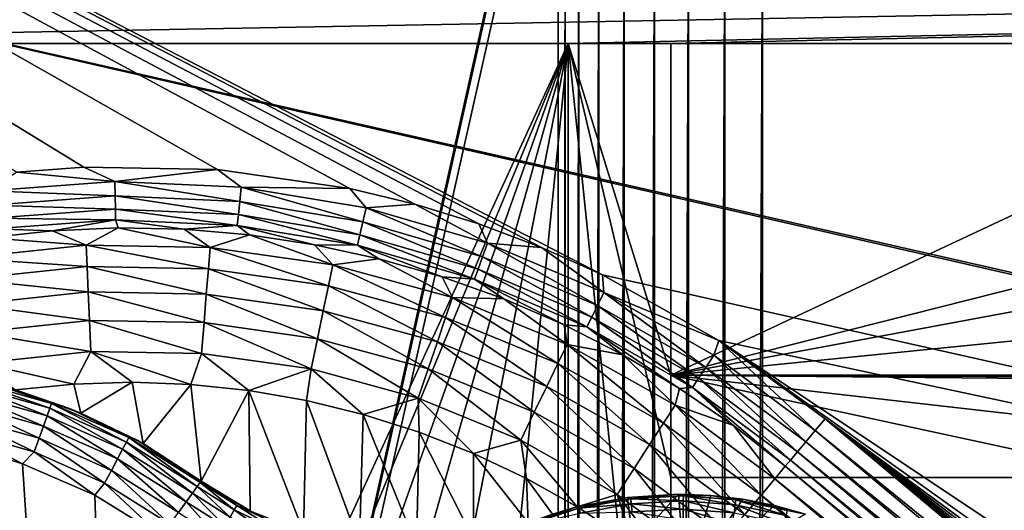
# Model space of a CAD drawing. Header units: metres. Extents: x -206 to 75, y -104 to 104.
# Tile 295 of 656: x -177 to -162, y 55 to 62. Entities that reach past the tile are written whole.
import ezdxf

# ---------------------------------------------------------------- set-up
doc = ezdxf.new("R2010")
doc.units = ezdxf.units.M
doc.layers.add('solid_01_1-CONSUMER_THERM_B_125288', color=7, linetype='CONTINUOUS')

msp = doc.modelspace()

# ---------------------------------------------------------------- linework, layer by layer
at = {"layer": 'solid_01_1-CONSUMER_THERM_B_125288'}
for points in [[(-85.36203, 59.706043, 1.5), (-65.514557, 74.985474, 1.5), (-200.514557, 74.966148, 1.5)], [(-168.648926, 67.29171), (-200.493088, -75.033852), (-200.514557, 74.966148)], [(-86.338036, 59.777889, 1.5), (-85.36203, 59.706043, 1.5), (-200.514557, 74.966148, 1.5)], [(-88.29303, 59.740044, 1.5), (-86.338036, 59.777889, 1.5), (-200.514557, 74.966148, 1.5)], [(-90.227058, 59.461433, 1.5), (-88.29303, 59.740044, 1.5), (-200.514557, 74.966148, 1.5)], [(-91.178185, 59.232857, 1.5), (-90.227058, 59.461433, 1.5), (-200.514557, 74.966148, 1.5)], [(-92.114357, 58.945553, 1.5), (-91.178185, 59.232857, 1.5), (-200.514557, 74.966148, 1.5)], [(-93.031235, 58.600723, 1.5), (-92.114357, 58.945553, 1.5), (-200.514557, 74.966148, 1.5)], [(-93.924225, 58.200146, 1.5), (-93.031235, 58.600723, 1.5), (-200.514557, 74.966148, 1.5)], [(-95.621269, 57.241257, 1.5), (-93.924225, 58.200146, 1.5), (-200.514557, 74.966148, 1.5)], [(-97.174187, 56.091938, 1.5), (-95.621269, 57.241257, 1.5), (-200.514557, 74.966148, 1.5)], [(-106.887138, 47.939438, 1.5), (-97.174187, 56.091938, 1.5), (-200.514557, 74.966148, 1.5)], [(-107.910683, 47.194191, 1.5), (-106.887138, 47.939438, 1.5), (-200.514557, 74.966148, 1.5)], [(-108.467331, 46.871483, 1.5), (-107.910683, 47.194191, 1.5), (-200.514557, 74.966148, 1.5)], [(-109.048912, 46.586853, 1.5), (-108.467331, 46.871483, 1.5), (-200.514557, 74.966148, 1.5)], [(-109.651024, 46.343178, 1.5), (-109.048912, 46.586853, 1.5), (-200.514557, 74.966148, 1.5)], [(-110.268845, 46.142639, 1.5), (-109.651024, 46.343178, 1.5), (-200.514557, 74.966148, 1.5)], [(-110.897278, 45.986664, 1.5), (-110.268845, 46.142639, 1.5), (-200.514557, 74.966148, 1.5)], [(-111.53109, 45.875885, 1.5), (-110.897278, 45.986664, 1.5), (-200.514557, 74.966148, 1.5)], [(-112.794189, 45.78849, 1.5), (-111.53109, 45.875885, 1.5), (-200.514557, 74.966148, 1.5)], [(-168.100571, 58.189758, 1.5), (-112.794189, 45.78849, 1.5), (-200.514557, 74.966148, 1.5)], [(-168.993729, 58.590069, 1.5), (-168.100571, 58.189758, 1.5), (-200.514557, 74.966148, 1.5)], [(-169.910751, 58.934612, 1.5), (-168.993729, 58.590069, 1.5), (-200.514557, 74.966148, 1.5)], [(-170.847015, 59.221611, 1.5), (-169.910751, 58.934612, 1.5), (-200.514557, 74.966148, 1.5)], [(-171.798203, 59.449879, 1.5), (-170.847015, 59.221611, 1.5), (-200.514557, 74.966148, 1.5)], [(-173.732422, 59.727867, 1.5), (-171.798203, 59.449879, 1.5), (-200.514557, 74.966148, 1.5)], [(-175.687546, 59.76506, 1.5), (-173.732422, 59.727867, 1.5), (-200.514557, 74.966148, 1.5)], [(-176.663559, 59.692883, 1.5), (-175.687546, 59.76506, 1.5), (-200.514557, 74.966148, 1.5)], [(-168.648926, 67.29171), (-168.75058, 66.747505), (-200.493088, -75.033852)], [(-168.75058, 66.747505), (-168.750504, 66.193886), (-200.493088, -75.033852)], [(-168.750504, 66.193886), (-168.731537, -66.252495), (-200.493088, -75.033852)], [(-168.750504, 66.193886), (-168.648697, 65.649712), (-168.731537, -66.252495)], [(-168.648697, 65.649712), (-168.629883, -65.70829), (-168.731537, -66.252495)], [(-168.648697, 65.649712), (-168.448624, 65.133507), (-168.629883, -65.70829)], [(-168.448624, 65.133507), (-168.429977, -65.192032), (-168.629883, -65.70829)], [(-168.448624, 65.133507), (-168.15712, 64.662857), (-168.429977, -65.192032)], [(-168.15712, 64.662857), (-168.138596, -64.721298), (-168.429977, -65.192032)], [(-168.15712, 64.662857), (-167.784088, 64.253792), (-168.138596, -64.721298)], [(-167.784088, 64.253792), (-167.765686, -64.312126), (-168.138596, -64.721298)], [(-167.784088, 64.253792), (-167.342255, 63.920231), (-167.765686, -64.312126)], [(-167.342255, 63.920231), (-167.323944, -63.978439), (-167.765686, -64.312126)], [(-167.342255, 63.920231), (-166.846649, 63.673542), (-167.323944, -63.978439)], [(-166.846649, 63.673542), (-166.8284, -63.731609), (-167.323944, -63.978439)], [(-166.846649, 63.673542), (-166.314148, 63.522121), (-166.8284, -63.731609)], [(-76.404617, 63.580017, 75.400002), (-185.604614, 63.572178, 75.400002), (-92.716316, 42.429672, 75.400002)], [(-185.604477, 61.572178, 69.400002), (-185.604614, 63.572178, 69.400002), (-76.404617, 63.580017, 69.400002)], [(-185.604614, 63.572178, 75.400002), (-93.500069, 42.491352, 75.400002), (-92.716316, 42.429672, 75.400002)], [(-185.604614, 63.572178, 75.400002), (-168.500076, 42.491318, 75.400002), (-93.500069, 42.491352, 75.400002)], [(-185.604614, 63.572178, 75.400002), (-169.283829, 42.429634, 75.400002), (-168.500076, 42.491318, 75.400002)], [(-185.604614, 63.572178, 75.400002), (-173.510162, 37.481213, 75.400002), (-173.448486, 38.264965, 75.400002)], [(-185.604614, 63.572178, 75.400002), (-173.510132, -37.518787, 75.400002), (-173.510162, 37.481213, 75.400002)], [(-185.604614, 63.572178, 75.400002), (-173.448486, 38.264965, 75.400002), (-173.264954, 39.029419, 75.400002)], [(-185.604614, 63.572178, 75.400002), (-173.264954, 39.029419, 75.400002), (-172.964096, 39.755753, 75.400002)], [(-185.604614, 63.572178, 75.400002), (-172.964096, 39.755753, 75.400002), (-172.553329, 40.426079, 75.400002)], [(-185.604614, 63.572178, 75.400002), (-172.553329, 40.426079, 75.400002), (-172.04274, 41.023891, 75.400002)], [(-185.604614, 63.572178, 75.400002), (-172.04274, 41.023891, 75.400002), (-171.444931, 41.534473, 75.400002)], [(-185.604614, 63.572178, 75.400002), (-171.444931, 41.534473, 75.400002), (-170.774612, 41.945248, 75.400002)], [(-185.604614, 63.572178, 75.400002), (-170.774612, 41.945248, 75.400002), (-170.048279, 42.246105, 75.400002)], [(-185.604614, 63.572178, 75.400002), (-170.048279, 42.246105, 75.400002), (-169.283829, 42.429634, 75.400002)], [(-185.604614, 63.572178, 75.400002), (-173.448456, -38.30254, 75.400002), (-173.510132, -37.518787, 75.400002)], [(-185.604614, 63.572178, 75.400002), (-185.595474, -63.627823, 75.400002), (-173.448456, -38.30254, 75.400002)], [(-168.604477, 61.573399, 69.400002), (-185.604477, 61.572178, 69.400002), (-76.404617, 63.580017, 69.400002)], [(-167.104477, 61.573505, 69.400002), (-168.604477, 61.573399, 69.400002), (-76.404617, 63.580017, 69.400002)], [(-156.754471, 61.574249, 69.400002), (-167.104477, 61.573505, 69.400002), (-76.404617, 63.580017, 69.400002)], [(-166.314148, 63.522121), (-166.295959, -63.580036), (-166.8284, -63.731609)], [(-166.314148, 63.522121), (-165.762909, 63.471123), (-166.295959, -63.580036)], [(-165.762909, 63.471123), (-165.744736, -63.528877), (-166.295959, -63.580036)], [(-161.762909, 63.471695), (-165.744736, -63.528877), (-165.762909, 63.471123)], [(-161.762909, 63.471695), (-161.744736, -63.528305), (-165.744736, -63.528877)], [(-185.604477, 61.572178, 72.400002), (-175.833084, 45.863281, 72.400002), (-189.995285, 60.023445, 72.400002)], [(-185.604477, 61.572178, 72.400002), (-168.604477, 61.573399, 72.400002), (-175.833084, 45.863281, 72.400002)], [(-168.604477, 61.573399, 69.400002), (-168.604477, 61.573399, 72.400002), (-185.604477, 61.572178, 72.400002)], [(-168.604477, 61.573399, 69.400002), (-185.604477, 61.572178, 72.400002), (-185.604477, 61.572178, 69.400002)], [(-168.604477, 61.573399, 72.400002), (-174.79277, 46.666443, 72.400002), (-175.833084, 45.863281, 72.400002)], [(-168.604477, 61.573399, 72.400002), (-173.664642, 47.33952, 72.400002), (-174.79277, 46.666443, 72.400002)], [(-168.604477, 61.573399, 72.400002), (-172.463898, 47.873474, 72.400002), (-173.664642, 47.33952, 72.400002)], [(-168.604477, 61.573399, 72.400002), (-171.208054, 48.260414, 72.400002), (-172.463898, 47.873474, 72.400002)], [(-168.604477, 61.573399, 72.400002), (-169.915466, 48.494781, 72.400002), (-171.208054, 48.260414, 72.400002)], [(-168.604477, 61.573399, 72.400002), (-168.603546, 48.573399, 72.400002), (-169.915466, 48.494781, 72.400002)], [(-167.104126, 56.723503, 67.426552), (-168.604477, 61.573399, 69.400002), (-167.104477, 61.573505, 69.400002)], [(-168.604477, 61.573399, 69.400002), (-167.103424, 47.073505, 63.5), (-168.603424, 47.073399, 63.5)], [(-168.604477, 61.573399, 69.400002), (-168.603424, 47.073399, 63.5), (-168.604477, 61.573399, 72.400002)], [(-168.603546, 48.573399, 69.900002), (-168.604477, 61.573399, 72.400002), (-168.603424, 47.073399, 63.5)], [(-167.104019, 55.223503, 66.816208), (-167.103424, 47.073505, 63.5), (-168.604477, 61.573399, 69.400002)], [(-168.603546, 48.573399, 69.900002), (-168.603546, 48.573399, 72.400002), (-168.604477, 61.573399, 72.400002)], [(-167.104019, 55.223503, 66.816208), (-168.604477, 61.573399, 69.400002), (-167.104126, 56.723503, 67.426552)], [(-167.104126, 56.723503, 72.400002), (-167.104477, 61.573505, 72.400002), (-156.754471, 61.574249, 72.400002)], [(-156.754471, 61.574249, 69.400002), (-156.754471, 61.574249, 72.400002), (-167.104477, 61.573505, 72.400002)], [(-156.754471, 61.574249, 69.400002), (-167.104477, 61.573505, 72.400002), (-167.104477, 61.573505, 69.400002)], [(-167.104126, 56.723503, 67.426552), (-167.104477, 61.573505, 72.400002), (-167.104126, 56.723503, 72.400002)], [(-167.104126, 56.723503, 67.426552), (-167.104477, 61.573505, 69.400002), (-167.104477, 61.573505, 72.400002)], [(-167.104126, 56.723503, 72.400002), (-156.754471, 61.574249, 72.400002), (-159.258911, 58.707157, 72.400002)], [(-189.995285, 60.023445, 69.400002), (-189.995285, 60.023445, 72.400002), (-175.833084, 45.863281, 72.400002)], [(-189.995285, 60.023445, 69.400002), (-175.833084, 45.863281, 72.400002), (-189.775711, 59.803905, 69.400002)], [(-175.356369, 44.32605, 63.5205), (-190.312485, 59.280018, 69.400002), (-189.775711, 59.803905, 69.400002)], [(-180.74884, 50.778328, 65.853195), (-189.775711, 59.803905, 69.400002), (-175.833084, 45.863281, 72.400002)], [(-175.356369, 44.32605, 63.5205), (-189.775711, 59.803905, 69.400002), (-180.74884, 50.778328, 65.853195)], [(-175.22998, 59.555023, 1.525184), (-175.687546, 59.76506, 1.5), (-176.663559, 59.692883, 1.5)], [(-175.22998, 59.555023, 1.525184), (-173.732422, 59.727867, 1.5), (-175.687546, 59.76506, 1.5)], [(-175.22998, 59.555023, 1.525184), (-176.663559, 59.692883, 1.5), (-177.073776, 59.419357, 1.525184)], [(-173.383072, 59.47142, 1.525184), (-173.732422, 59.727867, 1.5), (-175.22998, 59.555023, 1.525184)], [(-173.383072, 59.47142, 1.525184), (-171.798203, 59.449879, 1.5), (-173.732422, 59.727867, 1.5)], [(-175.22998, 59.555023, 1.525184), (-177.073776, 59.419357, 1.525184), (-175.226974, 59.342453, 1.599859)], [(-175.22998, 59.555023, 1.525184), (-175.226974, 59.342453, 1.599859), (-173.405273, 59.259991, 1.599859)], [(-173.383072, 59.47142, 1.525184), (-175.22998, 59.555023, 1.525184), (-173.405273, 59.259991, 1.599859)], [(-173.383072, 59.47142, 1.525184), (-173.405273, 59.259991, 1.599859), (-171.60614, 58.962414, 1.599859)], [(-171.559067, 59.169724, 1.525184), (-171.798203, 59.449879, 1.5), (-173.383072, 59.47142, 1.525184)], [(-171.559067, 59.169724, 1.525184), (-173.383072, 59.47142, 1.525184), (-171.60614, 58.962414, 1.599859)], [(-177.073776, 59.419357, 1.525184), (-177.045639, 59.208637, 1.599859), (-175.226974, 59.342453, 1.599859)], [(-175.226974, 59.342453, 1.599859), (-177.045639, 59.208637, 1.599859), (-175.224289, 59.152, 1.720235)], [(-175.226974, 59.342453, 1.599859), (-175.224289, 59.152, 1.720235), (-173.425156, 59.070557, 1.720235)], [(-173.405273, 59.259991, 1.599859), (-175.226974, 59.342453, 1.599859), (-173.425156, 59.070557, 1.720235)], [(-171.559067, 59.169724, 1.525184), (-170.847015, 59.221611, 1.5), (-171.798203, 59.449879, 1.5)], [(-175.356369, 44.32605, 63.5205), (-181.860092, 49.768253, 65.8731), (-190.312485, 59.280018, 69.400002)], [(-177.045639, 59.208637, 1.599859), (-177.020416, 59.01984, 1.720235), (-175.224289, 59.152, 1.720235)], [(-173.405273, 59.259991, 1.599859), (-173.425156, 59.070557, 1.720235), (-171.648315, 58.776665, 1.720235)], [(-171.60614, 58.962414, 1.599859), (-173.405273, 59.259991, 1.599859), (-171.648315, 58.776665, 1.720235)], [(-171.559067, 59.169724, 1.525184), (-171.60614, 58.962414, 1.599859), (-169.854904, 58.453903, 1.599859)], [(-169.783615, 58.654182, 1.525184), (-170.847015, 59.221611, 1.5), (-171.559067, 59.169724, 1.525184)], [(-169.783615, 58.654182, 1.525184), (-171.559067, 59.169724, 1.525184), (-169.854904, 58.453903, 1.599859)], [(-169.783615, 58.654182, 1.525184), (-169.910751, 58.934612, 1.5), (-170.847015, 59.221611, 1.5)], [(-175.224289, 59.152, 1.720235), (-177.020416, 59.01984, 1.720235), (-175.222046, 58.993328, 1.8802)], [(-177.020416, 59.01984, 1.720235), (-176.999405, 58.862549, 1.8802), (-175.222046, 58.993328, 1.8802)], [(-175.224289, 59.152, 1.720235), (-175.222046, 58.993328, 1.8802), (-173.441711, 58.912739, 1.8802)], [(-173.425156, 59.070557, 1.720235), (-175.224289, 59.152, 1.720235), (-173.441711, 58.912739, 1.8802)], [(-173.425156, 59.070557, 1.720235), (-173.441711, 58.912739, 1.8802), (-171.683441, 58.621918, 1.8802)], [(-171.648315, 58.776665, 1.720235), (-173.425156, 59.070557, 1.720235), (-171.683441, 58.621918, 1.8802)], [(-176.142303, 58.833015, 2.071429), (-175.222046, 58.993328, 1.8802), (-176.999405, 58.862549, 1.8802)], [(-176.142303, 58.833015, 2.071429), (-175.181915, 58.875084, 2.071429), (-175.222046, 58.993328, 1.8802)], [(-174.220825, 58.855164, 2.071429), (-173.441711, 58.912739, 1.8802), (-175.222046, 58.993328, 1.8802)], [(-175.181915, 58.875084, 2.071429), (-174.220825, 58.855164, 2.071429), (-175.222046, 58.993328, 1.8802)], [(-174.220825, 58.855164, 2.071429), (-173.263, 58.773331, 2.071429), (-173.441711, 58.912739, 1.8802)], [(-172.312454, 58.629936, 2.071429), (-171.683441, 58.621918, 1.8802), (-173.441711, 58.912739, 1.8802)], [(-173.263, 58.773331, 2.071429), (-172.312454, 58.629936, 2.071429), (-173.441711, 58.912739, 1.8802)], [(-171.60614, 58.962414, 1.599859), (-171.648315, 58.776665, 1.720235), (-169.918762, 58.274456, 1.720235)], [(-169.854904, 58.453903, 1.599859), (-171.60614, 58.962414, 1.599859), (-169.918762, 58.274456, 1.720235)], [(-169.783615, 58.654182, 1.525184), (-168.993729, 58.590069, 1.5), (-169.910751, 58.934612, 1.5)], [(-177.097992, 58.72913, 2.071429), (-176.142303, 58.833015, 2.071429), (-176.999405, 58.862549, 1.8802)], [(-175.651947, 58.622005, 2.474663), (-176.142303, 58.833015, 2.071429), (-177.097992, 58.72913, 2.071429)], [(-175.651947, 58.622005, 2.474663), (-175.181915, 58.875084, 2.071429), (-176.142303, 58.833015, 2.071429)], [(-173.84024, 58.589325, 2.474663), (-175.181915, 58.875084, 2.071429), (-175.651947, 58.622005, 2.474663)], [(-173.84024, 58.589325, 2.474663), (-174.220825, 58.855164, 2.071429), (-175.181915, 58.875084, 2.071429)], [(-173.84024, 58.589325, 2.474663), (-173.263, 58.773331, 2.071429), (-174.220825, 58.855164, 2.071429)], [(-172.046402, 58.333488, 2.474663), (-173.263, 58.773331, 2.071429), (-173.84024, 58.589325, 2.474663)], [(-172.046402, 58.333488, 2.474663), (-172.312454, 58.629936, 2.071429), (-173.263, 58.773331, 2.071429)], [(-171.648315, 58.776665, 1.720235), (-171.683441, 58.621918, 1.8802), (-169.971985, 58.124954, 1.8802)], [(-169.918762, 58.274456, 1.720235), (-171.648315, 58.776665, 1.720235), (-169.971985, 58.124954, 1.8802)], [(-175.651947, 58.622005, 2.474663), (-177.097992, 58.72913, 2.071429), (-177.453857, 58.431034, 2.474663)], [(-175.651947, 58.622005, 2.474663), (-177.453857, 58.431034, 2.474663), (-175.638321, 58.310822, 2.826262)], [(-175.651947, 58.622005, 2.474663), (-175.638321, 58.310822, 2.826262), (-173.865097, 58.278831, 2.826262)], [(-173.84024, 58.589325, 2.474663), (-175.651947, 58.622005, 2.474663), (-173.865097, 58.278831, 2.826262)], [(-173.84024, 58.589325, 2.474663), (-173.865097, 58.278831, 2.826262), (-172.109344, 58.028427, 2.826262)], [(-172.046402, 58.333488, 2.474663), (-173.84024, 58.589325, 2.474663), (-172.109344, 58.028427, 2.826262)], [(-172.312454, 58.629936, 2.071429), (-171.373123, 58.425568, 2.071429), (-171.683441, 58.621918, 1.8802)], [(-172.046402, 58.333488, 2.474663), (-171.373123, 58.425568, 2.071429), (-172.312454, 58.629936, 2.071429)], [(-170.448914, 58.161079, 2.071429), (-169.971985, 58.124954, 1.8802), (-171.683441, 58.621918, 1.8802)], [(-171.373123, 58.425568, 2.071429), (-170.448914, 58.161079, 2.071429), (-171.683441, 58.621918, 1.8802)], [(-169.783615, 58.654182, 1.525184), (-169.854904, 58.453903, 1.599859), (-168.176193, 57.741615, 1.599859)], [(-168.081696, 57.932049, 1.525184), (-168.993729, 58.590069, 1.5), (-169.783615, 58.654182, 1.525184)], [(-168.081696, 57.932049, 1.525184), (-169.783615, 58.654182, 1.525184), (-168.176193, 57.741615, 1.599859)], [(-168.081696, 57.932049, 1.525184), (-168.100571, 58.189758, 1.5), (-168.993729, 58.590069, 1.5)], [(-167.104126, 56.723503, 72.400002), (-159.258911, 58.707157, 72.400002), (-159.682281, 58.103436, 72.400002)], [(-169.854904, 58.453903, 1.599859), (-169.918762, 58.274456, 1.720235), (-168.260849, 57.570992, 1.720235)], [(-168.176193, 57.741615, 1.599859), (-169.854904, 58.453903, 1.599859), (-168.260849, 57.570992, 1.720235)], [(-177.453857, 58.431034, 2.474663), (-177.401962, 58.123901, 2.826262), (-175.638321, 58.310822, 2.826262)], [(-175.638321, 58.310822, 2.826262), (-177.401962, 58.123901, 2.826262), (-175.622055, 57.939419, 3.113388)], [(-175.638321, 58.310822, 2.826262), (-175.622055, 57.939419, 3.113388), (-173.894745, 57.90826, 3.113388)], [(-173.865097, 58.278831, 2.826262), (-175.638321, 58.310822, 2.826262), (-173.894745, 57.90826, 3.113388)], [(-172.046402, 58.333488, 2.474663), (-172.109344, 58.028427, 2.826262), (-170.397873, 57.563427, 2.826262)], [(-170.297791, 57.858395, 2.474663), (-171.373123, 58.425568, 2.071429), (-172.046402, 58.333488, 2.474663)], [(-170.297791, 57.858395, 2.474663), (-172.046402, 58.333488, 2.474663), (-170.397873, 57.563427, 2.826262)], [(-170.297791, 57.858395, 2.474663), (-170.448914, 58.161079, 2.071429), (-171.373123, 58.425568, 2.071429)], [(-173.865097, 58.278831, 2.826262), (-173.894745, 57.90826, 3.113388), (-172.184464, 57.664341, 3.113388)], [(-172.109344, 58.028427, 2.826262), (-173.865097, 58.278831, 2.826262), (-172.184464, 57.664341, 3.113388)], [(-170.448914, 58.161079, 2.071429), (-169.543671, 57.837566, 2.071429), (-169.971985, 58.124954, 1.8802)], [(-170.297791, 57.858395, 2.474663), (-169.543671, 57.837566, 2.071429), (-170.448914, 58.161079, 2.071429)], [(-169.918762, 58.274456, 1.720235), (-169.971985, 58.124954, 1.8802), (-168.33139, 57.428844, 1.8802)], [(-168.260849, 57.570992, 1.720235), (-169.918762, 58.274456, 1.720235), (-168.33139, 57.428844, 1.8802)], [(-168.100571, 58.189758, 1.5), (-166.403046, 57.2313, 1.5), (-112.794189, 45.78849, 1.5)], [(-168.081696, 57.932049, 1.525184), (-166.403046, 57.2313, 1.5), (-168.100571, 58.189758, 1.5)], [(-177.401962, 58.123901, 2.826262), (-177.340012, 57.757343, 3.113388), (-175.622055, 57.939419, 3.113388)], [(-172.109344, 58.028427, 2.826262), (-172.184464, 57.664341, 3.113388), (-170.517319, 57.211384, 3.113388)], [(-170.397873, 57.563427, 2.826262), (-172.109344, 58.028427, 2.826262), (-170.517319, 57.211384, 3.113388)], [(-168.661179, 57.456383, 2.071429), (-168.33139, 57.428844, 1.8802), (-169.971985, 58.124954, 1.8802)], [(-169.543671, 57.837566, 2.071429), (-168.661179, 57.456383, 2.071429), (-169.971985, 58.124954, 1.8802)], [(-167.104126, 56.723503, 72.400002), (-159.682281, 58.103436, 72.400002), (-159.994827, 57.435932, 72.400002)], [(-175.622055, 57.939419, 3.113388), (-177.340012, 57.757343, 3.113388), (-175.603714, 57.520916, 3.325905)], [(-175.622055, 57.939419, 3.113388), (-175.603714, 57.520916, 3.325905), (-173.928162, 57.490688, 3.325905)], [(-173.894745, 57.90826, 3.113388), (-175.622055, 57.939419, 3.113388), (-173.928162, 57.490688, 3.325905)], [(-173.894745, 57.90826, 3.113388), (-173.928162, 57.490688, 3.325905), (-172.269119, 57.254078, 3.325905)], [(-172.184464, 57.664341, 3.113388), (-173.894745, 57.90826, 3.113388), (-172.269119, 57.254078, 3.325905)], [(-168.081696, 57.932049, 1.525184), (-168.176193, 57.741615, 1.599859), (-166.593628, 56.835571, 1.599859)], [(-166.477249, 57.013477, 1.525184), (-166.403046, 57.2313, 1.5), (-168.081696, 57.932049, 1.525184)], [(-166.477249, 57.013477, 1.525184), (-168.081696, 57.932049, 1.525184), (-166.593628, 56.835571, 1.599859)], [(-177.340012, 57.757343, 3.113388), (-177.270218, 57.344292, 3.325905), (-175.603714, 57.520916, 3.325905)], [(-170.297791, 57.858395, 2.474663), (-170.397873, 57.563427, 2.826262), (-168.756805, 56.89093, 2.826262)], [(-168.621109, 57.171307, 2.474663), (-169.543671, 57.837566, 2.071429), (-170.297791, 57.858395, 2.474663)], [(-168.621109, 57.171307, 2.474663), (-170.297791, 57.858395, 2.474663), (-168.756805, 56.89093, 2.826262)], [(-168.621109, 57.171307, 2.474663), (-168.661179, 57.456383, 2.071429), (-169.543671, 57.837566, 2.071429)], [(-168.176193, 57.741615, 1.599859), (-168.260849, 57.570992, 1.720235), (-166.697891, 56.676174, 1.720235)], [(-166.593628, 56.835571, 1.599859), (-168.176193, 57.741615, 1.599859), (-166.697891, 56.676174, 1.720235)], [(-172.184464, 57.664341, 3.113388), (-172.269119, 57.254078, 3.325905), (-170.651917, 56.81469, 3.325905)], [(-170.517319, 57.211384, 3.113388), (-172.184464, 57.664341, 3.113388), (-170.651917, 56.81469, 3.325905)], [(-175.603714, 57.520916, 3.325905), (-177.270218, 57.344292, 3.325905), (-175.583969, 57.070084, 3.45631)], [(-175.603714, 57.520916, 3.325905), (-175.583969, 57.070084, 3.45631), (-173.964157, 57.040863, 3.45631)], [(-173.928162, 57.490688, 3.325905), (-175.603714, 57.520916, 3.325905), (-173.964157, 57.040863, 3.45631)], [(-173.928162, 57.490688, 3.325905), (-173.964157, 57.040863, 3.45631), (-172.360306, 56.812122, 3.45631)], [(-172.269119, 57.254078, 3.325905), (-173.928162, 57.490688, 3.325905), (-172.360306, 56.812122, 3.45631)], [(-170.397873, 57.563427, 2.826262), (-170.517319, 57.211384, 3.113388), (-168.918762, 56.556301, 3.113388)], [(-168.756805, 56.89093, 2.826262), (-170.397873, 57.563427, 2.826262), (-168.918762, 56.556301, 3.113388)], [(-168.661179, 57.456383, 2.071429), (-167.805084, 57.019104, 2.071429), (-168.33139, 57.428844, 1.8802)], [(-168.621109, 57.171307, 2.474663), (-167.805084, 57.019104, 2.071429), (-168.661179, 57.456383, 2.071429)], [(-168.260849, 57.570992, 1.720235), (-168.33139, 57.428844, 1.8802), (-166.784775, 56.543381, 1.8802)], [(-166.697891, 56.676174, 1.720235), (-168.260849, 57.570992, 1.720235), (-166.784775, 56.543381, 1.8802)], [(-177.270218, 57.344292, 3.325905), (-177.195023, 56.899338, 3.45631), (-175.583969, 57.070084, 3.45631)], [(-166.978943, 56.527557, 2.071429), (-166.784775, 56.543381, 1.8802), (-168.33139, 57.428844, 1.8802)], [(-167.805084, 57.019104, 2.071429), (-166.978943, 56.527557, 2.071429), (-168.33139, 57.428844, 1.8802)], [(-167.104126, 56.723503, 72.400002), (-159.994827, 57.435932, 72.400002), (-160.187424, 56.724003, 72.400002)], [(-172.269119, 57.254078, 3.325905), (-172.360306, 56.812122, 3.45631), (-170.796906, 56.387352, 3.45631)], [(-170.651917, 56.81469, 3.325905), (-172.269119, 57.254078, 3.325905), (-170.796906, 56.387352, 3.45631)], [(-170.517319, 57.211384, 3.113388), (-170.651917, 56.81469, 3.325905), (-169.101242, 56.179234, 3.325905)], [(-168.918762, 56.556301, 3.113388), (-170.517319, 57.211384, 3.113388), (-169.101242, 56.179234, 3.325905)], [(-168.621109, 57.171307, 2.474663), (-168.756805, 56.89093, 2.826262), (-167.211197, 56.021198, 2.826262)], [(-167.041962, 56.282703, 2.474663), (-167.805084, 57.019104, 2.071429), (-168.621109, 57.171307, 2.474663)], [(-167.041962, 56.282703, 2.474663), (-168.621109, 57.171307, 2.474663), (-167.211197, 56.021198, 2.826262)], [(-164.992844, 55.911392, 1.525184), (-166.403046, 57.2313, 1.5), (-166.477249, 57.013477, 1.525184)], [(-166.403046, 57.2313, 1.5), (-149.226578, 45.783272, 1.5), (-112.794189, 45.78849, 1.5)], [(-166.403046, 57.2313, 1.5), (-150.489685, 45.870308, 1.5), (-149.226578, 45.783272, 1.5)], [(-166.403046, 57.2313, 1.5), (-151.123535, 45.980904, 1.5), (-150.489685, 45.870308, 1.5)], [(-166.403046, 57.2313, 1.5), (-164.849518, 56.082249, 1.5), (-151.123535, 45.980904, 1.5)], [(-164.992844, 55.911392, 1.525184), (-164.849518, 56.082249, 1.5), (-166.403046, 57.2313, 1.5)], [(-175.583969, 57.070084, 3.45631), (-177.195023, 56.899338, 3.45631), (-175.832306, 56.590549, 3.5)], [(-175.583969, 57.070084, 3.45631), (-175.832306, 56.590549, 3.5), (-174.9776, 56.617264, 3.5)], [(-175.583969, 57.070084, 3.45631), (-174.9776, 56.617264, 3.5), (-174.123581, 56.586193, 3.5)], [(-173.964157, 57.040863, 3.45631), (-175.583969, 57.070084, 3.45631), (-174.123581, 56.586193, 3.5)], [(-173.964157, 57.040863, 3.45631), (-174.123581, 56.586193, 3.5), (-173.273773, 56.497543, 3.5)], [(-172.360306, 56.812122, 3.45631), (-173.964157, 57.040863, 3.45631), (-173.273773, 56.497543, 3.5)], [(-167.041962, 56.282703, 2.474663), (-166.978943, 56.527557, 2.071429), (-167.805084, 57.019104, 2.071429)], [(-166.477249, 57.013477, 1.525184), (-166.593628, 56.835571, 1.599859), (-165.129471, 55.74852, 1.599859)], [(-164.992844, 55.911392, 1.525184), (-166.477249, 57.013477, 1.525184), (-165.129471, 55.74852, 1.599859)], [(-177.195023, 56.899338, 3.45631), (-176.68364, 56.506096, 3.5), (-175.832306, 56.590549, 3.5)], [(-168.756805, 56.89093, 2.826262), (-168.918762, 56.556301, 3.113388), (-167.413162, 55.709095, 3.113388)], [(-167.211197, 56.021198, 2.826262), (-168.756805, 56.89093, 2.826262), (-167.413162, 55.709095, 3.113388)], [(-172.360306, 56.812122, 3.45631), (-173.273773, 56.497543, 3.5), (-172.431427, 56.351627, 3.5)], [(-172.360306, 56.812122, 3.45631), (-172.431427, 56.351627, 3.5), (-171.599854, 56.148849, 3.5)], [(-170.796906, 56.387352, 3.45631), (-172.360306, 56.812122, 3.45631), (-171.599854, 56.148849, 3.5)], [(-170.651917, 56.81469, 3.325905), (-170.796906, 56.387352, 3.45631), (-169.297821, 55.773037, 3.45631)], [(-169.101242, 56.179234, 3.325905), (-170.651917, 56.81469, 3.325905), (-169.297821, 55.773037, 3.45631)], [(-167.104126, 56.723503, 67.426552), (-167.104126, 56.723503, 72.400002), (-160.187424, 56.724003, 72.400002)], [(-167.104126, 56.723503, 67.426552), (-160.187424, 56.724003, 72.400002), (-160.187424, 56.724003, 67.426552)], [(-160.19313, 56.691399, 67.413284), (-167.104126, 56.723503, 67.426552), (-160.187424, 56.724003, 67.426552)], [(-160.253937, 55.940811, 67.10788), (-167.104126, 56.723503, 67.426552), (-160.198441, 56.65926, 67.400002)], [(-160.19313, 56.691399, 67.413284), (-160.198441, 56.65926, 67.400002), (-167.104126, 56.723503, 67.426552)], [(-160.187317, 55.224003, 66.816208), (-167.104019, 55.223503, 66.816208), (-167.104126, 56.723503, 67.426552)], [(-160.253937, 55.940811, 67.10788), (-160.187317, 55.224003, 66.816208), (-167.104126, 56.723503, 67.426552)], [(-166.593628, 56.835571, 1.599859), (-166.697891, 56.676174, 1.720235), (-165.251877, 55.602592, 1.720235)], [(-165.129471, 55.74852, 1.599859), (-166.593628, 56.835571, 1.599859), (-165.251877, 55.602592, 1.720235)], [(-176.181595, 56.238625, 12.933985), (-177.343445, 56.644424, 12.722357), (-177.358536, 56.571957, 12.933934)], [(-177.343445, 56.644424, 12.722357), (-176.156448, 56.308254, 12.722411), (-176.94046, 56.576378, 12.5)], [(-176.181595, 56.238625, 12.933985), (-176.156448, 56.308254, 12.722411), (-177.343445, 56.644424, 12.722357)], [(-175.893265, 56.235283, 12.5), (-176.68364, 56.506096, 3.5), (-176.94046, 56.576378, 12.5)], [(-176.156448, 56.308254, 12.722411), (-175.893265, 56.235283, 12.5), (-176.94046, 56.576378, 12.5)], [(-175.728912, 56.168106, 3.5), (-175.832306, 56.590549, 3.5), (-176.68364, 56.506096, 3.5)], [(-175.728912, 56.168106, 3.5), (-174.9776, 56.617264, 3.5), (-175.832306, 56.590549, 3.5)], [(-174.819717, 55.722115, 3.5), (-174.9776, 56.617264, 3.5), (-175.728912, 56.168106, 3.5)], [(-174.819717, 55.722115, 3.5), (-174.123581, 56.586193, 3.5), (-174.9776, 56.617264, 3.5)], [(-173.968063, 55.173996, 3.5), (-174.123581, 56.586193, 3.5), (-174.819717, 55.722115, 3.5)], [(-173.968063, 55.173996, 3.5), (-173.273773, 56.497543, 3.5), (-174.123581, 56.586193, 3.5)], [(-166.697891, 56.676174, 1.720235), (-166.784775, 56.543381, 1.8802), (-165.353867, 55.481018, 1.8802)], [(-165.251877, 55.602592, 1.720235), (-166.697891, 56.676174, 1.720235), (-165.353867, 55.481018, 1.8802)], [(-177.382843, 56.45517, 13.123709), (-177.415146, 56.299938, 13.282146), (-176.276031, 55.977295, 13.282181)], [(-177.358536, 56.571957, 12.933934), (-177.382843, 56.45517, 13.123709), (-176.222137, 56.126427, 13.123753)], [(-176.222137, 56.126427, 13.123753), (-177.382843, 56.45517, 13.123709), (-176.276031, 55.977295, 13.282181)], [(-176.181595, 56.238625, 12.933985), (-177.358536, 56.571957, 12.933934), (-176.222137, 56.126427, 13.123753)], [(-175.728912, 56.168106, 3.5), (-176.68364, 56.506096, 3.5), (-175.893265, 56.235283, 12.5)], [(-173.253006, 54.739529, 3.5), (-173.273773, 56.497543, 3.5), (-173.968063, 55.173996, 3.5)], [(-172.475479, 54.43037, 3.5), (-172.431427, 56.351627, 3.5), (-173.273773, 56.497543, 3.5)], [(-172.475479, 54.43037, 3.5), (-173.273773, 56.497543, 3.5), (-173.253006, 54.739529, 3.5)], [(-168.918762, 56.556301, 3.113388), (-169.101242, 56.179234, 3.325905), (-167.640762, 55.357407, 3.325905)], [(-167.413162, 55.709095, 3.113388), (-168.918762, 56.556301, 3.113388), (-167.640762, 55.357407, 3.325905)], [(-167.041962, 56.282703, 2.474663), (-166.186218, 55.98378, 2.071429), (-166.978943, 56.527557, 2.071429)], [(-166.978943, 56.527557, 2.071429), (-166.186218, 55.98378, 2.071429), (-166.784775, 56.543381, 1.8802)], [(-165.430191, 55.390038, 2.071429), (-165.353867, 55.481018, 1.8802), (-166.784775, 56.543381, 1.8802)], [(-166.186218, 55.98378, 2.071429), (-165.430191, 55.390038, 2.071429), (-166.784775, 56.543381, 1.8802)], [(-177.415146, 56.299938, 13.282146), (-177.453842, 56.114052, 13.401285), (-176.340546, 55.798717, 13.401309)], [(-176.276031, 55.977295, 13.282181), (-177.415146, 56.299938, 13.282146), (-176.340546, 55.798717, 13.401309)], [(-175.063446, 55.74263, 12.934035), (-176.156448, 56.308254, 12.722411), (-176.181595, 56.238625, 12.933985)], [(-176.156448, 56.308254, 12.722411), (-175.028717, 55.808022, 12.722466), (-175.893265, 56.235283, 12.5)], [(-175.063446, 55.74263, 12.934035), (-175.028717, 55.808022, 12.722466), (-176.156448, 56.308254, 12.722411)], [(-171.657272, 54.255196, 3.5), (-172.431427, 56.351627, 3.5), (-172.475479, 54.43037, 3.5)], [(-171.657272, 54.255196, 3.5), (-171.599854, 56.148849, 3.5), (-172.431427, 56.351627, 3.5)], [(-170.796906, 56.387352, 3.45631), (-171.599854, 56.148849, 3.5), (-170.783234, 55.890057, 3.5)], [(-170.796906, 56.387352, 3.45631), (-170.783234, 55.890057, 3.5), (-169.986389, 55.576752, 3.5)], [(-169.297821, 55.773037, 3.45631), (-170.796906, 56.387352, 3.45631), (-169.986389, 55.576752, 3.5)], [(-176.181595, 56.238625, 12.933985), (-176.222137, 56.126427, 13.123753), (-175.119415, 55.63726, 13.123796)], [(-175.063446, 55.74263, 12.934035), (-176.181595, 56.238625, 12.933985), (-175.119415, 55.63726, 13.123796)], [(-175.028717, 55.808022, 12.722466), (-174.897202, 55.765343, 12.5), (-175.893265, 56.235283, 12.5)], [(-175.728912, 56.168106, 3.5), (-175.893265, 56.235283, 12.5), (-174.897202, 55.765343, 12.5)], [(-174.819717, 55.722115, 3.5), (-175.728912, 56.168106, 3.5), (-174.897202, 55.765343, 12.5)], [(-170.821304, 54.218922, 3.5), (-171.599854, 56.148849, 3.5), (-171.657272, 54.255196, 3.5)], [(-170.821304, 54.218922, 3.5), (-170.783234, 55.890057, 3.5), (-171.599854, 56.148849, 3.5)], [(-169.101242, 56.179234, 3.325905), (-169.297821, 55.773037, 3.45631), (-167.885925, 54.978554, 3.45631)], [(-167.640762, 55.357407, 3.325905), (-169.101242, 56.179234, 3.325905), (-167.885925, 54.978554, 3.45631)], [(-167.041962, 56.282703, 2.474663), (-167.211197, 56.021198, 2.826262), (-165.784622, 54.967514, 2.826262)], [(-165.584442, 55.206154, 2.474663), (-166.186218, 55.98378, 2.071429), (-167.041962, 56.282703, 2.474663)], [(-165.584442, 55.206154, 2.474663), (-167.041962, 56.282703, 2.474663), (-165.784622, 54.967514, 2.826262)], [(-177.453842, 56.114052, 13.401285), (-177.496964, 55.906857, 13.47514), (-176.412476, 55.599674, 13.475152)], [(-176.340546, 55.798717, 13.401309), (-177.453842, 56.114052, 13.401285), (-176.412476, 55.599674, 13.475152)], [(-176.222137, 56.126427, 13.123753), (-176.276031, 55.977295, 13.282181), (-175.193802, 55.497211, 13.282216)], [(-175.119415, 55.63726, 13.123796), (-176.222137, 56.126427, 13.123753), (-175.193802, 55.497211, 13.282216)], [(-167.211197, 56.021198, 2.826262), (-167.413162, 55.709095, 3.113388), (-166.023544, 54.682697, 3.113388)], [(-165.784622, 54.967514, 2.826262), (-167.211197, 56.021198, 2.826262), (-166.023544, 54.682697, 3.113388)], [(-164.992844, 55.911392, 1.525184), (-155.134232, 47.932529, 1.5), (-164.849518, 56.082249, 1.5)], [(-164.849518, 56.082249, 1.5), (-151.752014, 46.1367, 1.5), (-151.123535, 45.980904, 1.5)], [(-164.849518, 56.082249, 1.5), (-152.369888, 46.337059, 1.5), (-151.752014, 46.1367, 1.5)], [(-164.849518, 56.082249, 1.5), (-152.972076, 46.580566, 1.5), (-152.369888, 46.337059, 1.5)], [(-164.849518, 56.082249, 1.5), (-153.553741, 46.865028, 1.5), (-152.972076, 46.580566, 1.5)], [(-164.849518, 56.082249, 1.5), (-154.110474, 47.187576, 1.5), (-153.553741, 46.865028, 1.5)], [(-164.849518, 56.082249, 1.5), (-155.134232, 47.932529, 1.5), (-154.110474, 47.187576, 1.5)], [(-177.496964, 55.906857, 13.47514), (-177.134995, 55.593639, 13.5), (-176.581497, 55.424507, 13.5)], [(-176.412476, 55.599674, 13.475152), (-177.496964, 55.906857, 13.47514), (-176.581497, 55.424507, 13.5)], [(-176.276031, 55.977295, 13.282181), (-176.340546, 55.798717, 13.401309), (-175.282867, 55.329514, 13.401334)], [(-175.193802, 55.497211, 13.282216), (-176.276031, 55.977295, 13.282181), (-175.282867, 55.329514, 13.401334)], [(-169.991013, 54.322559, 3.5), (-170.783234, 55.890057, 3.5), (-170.821304, 54.218922, 3.5)], [(-169.991013, 54.322559, 3.5), (-169.986389, 55.576752, 3.5), (-170.783234, 55.890057, 3.5)], [(-165.584442, 55.206154, 2.474663), (-165.430191, 55.390038, 2.071429), (-166.186218, 55.98378, 2.071429)], [(-155.277985, 47.761169, 1.525335), (-164.992844, 55.911392, 1.525184), (-165.129471, 55.74852, 1.599859)], [(-155.277985, 47.761169, 1.525335), (-155.134232, 47.932529, 1.5), (-164.992844, 55.911392, 1.525184)], [(-180.573196, 55.715328, 13.5), (-181.136871, 55.585865, 13.5), (-174.500061, 23.39938, 13.5)], [(-180.001633, 55.802376, 13.5), (-180.573196, 55.715328, 13.5), (-174.500061, 23.39938, 13.5)], [(-178.84816, 55.847713, 13.5), (-180.001633, 55.802376, 13.5), (-174.500061, 23.39938, 13.5)], [(-177.699844, 55.721039, 13.5), (-178.84816, 55.847713, 13.5), (-174.500061, 23.39938, 13.5)], [(-177.134995, 55.593639, 13.5), (-177.699844, 55.721039, 13.5), (-174.500061, 23.39938, 13.5)], [(-176.340546, 55.798717, 13.401309), (-176.412476, 55.599674, 13.475152), (-175.382141, 55.142601, 13.475164)], [(-175.282867, 55.329514, 13.401334), (-176.340546, 55.798717, 13.401309), (-175.382141, 55.142601, 13.475164)], [(-175.063446, 55.74263, 12.934035), (-175.119415, 55.63726, 13.123796), (-174.09671, 54.997456, 13.12384)], [(-175.063446, 55.74263, 12.934035), (-174.026443, 55.093884, 12.934086), (-175.028717, 55.808022, 12.722466)], [(-175.063446, 55.74263, 12.934035), (-174.09671, 54.997456, 13.12384), (-174.026443, 55.093884, 12.934086)], [(-175.028717, 55.808022, 12.722466), (-173.982819, 55.153736, 12.722521), (-174.897202, 55.765343, 12.5)], [(-174.026443, 55.093884, 12.934086), (-173.982819, 55.153736, 12.722521), (-175.028717, 55.808022, 12.722466)], [(-173.982819, 55.153736, 12.722521), (-173.968063, 55.173996, 12.5), (-174.897202, 55.765343, 12.5)], [(-174.819717, 55.722115, 3.5), (-174.897202, 55.765343, 12.5), (-173.968063, 55.173996, 12.5)], [(-173.968063, 55.173996, 3.5), (-174.819717, 55.722115, 3.5), (-173.968063, 55.173996, 12.5)], [(-169.297821, 55.773037, 3.45631), (-169.986389, 55.576752, 3.5), (-169.214066, 55.211018, 3.5)], [(-169.297821, 55.773037, 3.45631), (-169.214066, 55.211018, 3.5), (-168.470688, 54.795467, 3.5)], [(-167.885925, 54.978554, 3.45631), (-169.297821, 55.773037, 3.45631), (-168.470688, 54.795467, 3.5)], [(-167.413162, 55.709095, 3.113388), (-167.640762, 55.357407, 3.325905), (-166.29277, 54.361759, 3.325905)], [(-166.023544, 54.682697, 3.113388), (-167.413162, 55.709095, 3.113388), (-166.29277, 54.361759, 3.325905)], [(-155.414581, 47.598335, 1.600154), (-165.129471, 55.74852, 1.599859), (-165.251877, 55.602592, 1.720235)], [(-155.414581, 47.598335, 1.600154), (-155.277985, 47.761169, 1.525335), (-165.129471, 55.74852, 1.599859)], [(-181.136871, 55.585865, 13.5), (-182.227234, 55.202965, 13.5), (-174.500061, 23.39938, 13.5)], [(-176.581497, 55.424507, 13.5), (-177.134995, 55.593639, 13.5), (-174.500061, 23.39938, 13.5)], [(-176.412476, 55.599674, 13.475152), (-176.581497, 55.424507, 13.5), (-175.524292, 54.967175, 13.5)], [(-175.382141, 55.142601, 13.475164), (-176.412476, 55.599674, 13.475152), (-175.524292, 54.967175, 13.5)], [(-175.119415, 55.63726, 13.123796), (-175.193802, 55.497211, 13.282216), (-174.190109, 54.869289, 13.282251)], [(-175.119415, 55.63726, 13.123796), (-174.190109, 54.869289, 13.282251), (-174.09671, 54.997456, 13.12384)], [(-169.991013, 54.322559, 3.5), (-169.189667, 54.56319, 3.5), (-169.986389, 55.576752, 3.5)], [(-169.189667, 54.56319, 3.5), (-169.214066, 55.211018, 3.5), (-169.986389, 55.576752, 3.5)], [(-155.536942, 47.452469, 1.720659), (-165.251877, 55.602592, 1.720235), (-165.353867, 55.481018, 1.8802)], [(-155.536942, 47.452469, 1.720659), (-155.414581, 47.598335, 1.600154), (-165.251877, 55.602592, 1.720235)], [(-175.524292, 54.967175, 13.5), (-176.581497, 55.424507, 13.5), (-174.500061, 23.39938, 13.5)], [(-175.193802, 55.497211, 13.282216), (-175.282867, 55.329514, 13.401334), (-174.301956, 54.715828, 13.401358)], [(-175.193802, 55.497211, 13.282216), (-174.301956, 54.715828, 13.401358), (-174.190109, 54.869289, 13.282251)], [(-155.638855, 47.330975, 1.880731), (-165.353867, 55.481018, 1.8802), (-165.430191, 55.390038, 2.071429)], [(-155.638855, 47.330975, 1.880731), (-155.536942, 47.452469, 1.720659), (-165.353867, 55.481018, 1.8802)], [(-175.282867, 55.329514, 13.401334), (-175.382141, 55.142601, 13.475164), (-174.426605, 54.544781, 13.475177)], [(-175.282867, 55.329514, 13.401334), (-174.426605, 54.544781, 13.475177), (-174.301956, 54.715828, 13.401358)], [(-167.640762, 55.357407, 3.325905), (-167.885925, 54.978554, 3.45631), (-166.582779, 54.016029, 3.45631)], [(-166.29277, 54.361759, 3.325905), (-167.640762, 55.357407, 3.325905), (-166.582779, 54.016029, 3.45631)], [(-155.714905, 47.240318, 2.071429), (-165.430191, 55.390038, 2.071429), (-165.584442, 55.206154, 2.474663)], [(-155.638855, 47.330975, 1.880731), (-165.430191, 55.390038, 2.071429), (-155.714905, 47.240318, 2.071429)], [(-182.227234, 55.202965, 13.5), (-183.24823, 54.662376, 13.5), (-174.500061, 23.39938, 13.5)], [(-175.382141, 55.142601, 13.475164), (-175.524292, 54.967175, 13.5), (-174.557007, 54.365829, 13.5)], [(-174.426605, 54.544781, 13.475177), (-175.382141, 55.142601, 13.475164), (-174.557007, 54.365829, 13.5)], [(-173.486267, 54.750057, 12.93396), (-173.982819, 55.153736, 12.722521), (-174.026443, 55.093884, 12.934086)], [(-173.450516, 54.814877, 12.722384), (-173.968063, 55.173996, 12.5), (-173.982819, 55.153736, 12.722521)], [(-173.486267, 54.750057, 12.93396), (-173.450516, 54.814877, 12.722384), (-173.982819, 55.153736, 12.722521)], [(-173.619629, 54.941772, 12.5), (-173.968063, 55.173996, 3.5), (-173.968063, 55.173996, 12.5)], [(-173.450516, 54.814877, 12.722384), (-173.619629, 54.941772, 12.5), (-173.968063, 55.173996, 12.5)], [(-173.619629, 54.941772, 12.5), (-173.252975, 54.739513, 12.5), (-173.968063, 55.173996, 3.5)], [(-173.253006, 54.739529, 3.5), (-173.968063, 55.173996, 3.5), (-173.252975, 54.739513, 12.5)], [(-168.833771, 54.690681, 3.5), (-168.470688, 54.795467, 3.5), (-169.214066, 55.211018, 3.5)], [(-168.833771, 54.690681, 3.5), (-169.214066, 55.211018, 3.5), (-169.189667, 54.56319, 3.5)], [(-167.104019, 55.223503, 72.400002), (-160.187317, 55.224003, 67.400002), (-160.187317, 55.224003, 72.400002)], [(-160.187317, 55.224003, 66.816208), (-160.187317, 55.224003, 67.400002), (-167.104019, 55.223503, 72.400002)], [(-167.103546, 48.573505, 72.400002), (-167.104019, 55.223503, 72.400002), (-160.187317, 55.224003, 72.400002)], [(-160.187317, 55.224003, 66.816208), (-167.104019, 55.223503, 72.400002), (-167.104019, 55.223503, 66.816208)], [(-167.103546, 48.573505, 69.900002), (-167.103424, 47.073505, 63.5), (-167.104019, 55.223503, 66.816208)], [(-167.103546, 48.573505, 69.900002), (-167.104019, 55.223503, 72.400002), (-167.103546, 48.573505, 72.400002)], [(-167.103546, 48.573505, 69.900002), (-167.104019, 55.223503, 66.816208), (-167.104019, 55.223503, 72.400002)], [(-167.103546, 48.573505, 72.400002), (-160.187317, 55.224003, 72.400002), (-159.994614, 54.5121, 72.400002)], [(-155.869156, 47.056435, 2.474663), (-165.584442, 55.206154, 2.474663), (-165.784622, 54.967514, 2.826262)], [(-155.869156, 47.056435, 2.474663), (-155.714905, 47.240318, 2.071429), (-165.584442, 55.206154, 2.474663)], [(-173.620483, 54.506763, 13.282164), (-174.09671, 54.997456, 13.12384), (-174.190109, 54.869289, 13.282251)], [(-173.543884, 54.645603, 13.123731), (-174.026443, 55.093884, 12.934086), (-174.09671, 54.997456, 13.12384)], [(-173.543884, 54.645603, 13.123731), (-174.09671, 54.997456, 13.12384), (-173.620483, 54.506763, 13.282164)], [(-173.486267, 54.750057, 12.93396), (-174.026443, 55.093884, 12.934086), (-173.543884, 54.645603, 13.123731)], [(-174.557007, 54.365829, 13.5), (-175.524292, 54.967175, 13.5), (-174.500061, 23.39938, 13.5)], [(-173.712189, 54.340508, 13.401298), (-174.190109, 54.869289, 13.282251), (-174.301956, 54.715828, 13.401358)], [(-173.620483, 54.506763, 13.282164), (-174.190109, 54.869289, 13.282251), (-173.712189, 54.340508, 13.401298)], [(-173.450516, 54.814877, 12.722384), (-173.252975, 54.739513, 12.5), (-173.619629, 54.941772, 12.5)], [(-167.738327, 54.93428, 12.5), (-168.470688, 54.795467, 3.5), (-168.475616, 54.794209, 12.5)], [(-168.447311, 54.77578, 12.721427), (-167.738327, 54.93428, 12.5), (-168.475616, 54.794209, 12.5)], [(-167.885925, 54.978554, 3.45631), (-168.470688, 54.795467, 3.5), (-167.654373, 54.258259, 3.5)], [(-167.735794, 54.934597, 3.5), (-167.654373, 54.258259, 3.5), (-168.470688, 54.795467, 3.5)], [(-167.735794, 54.934597, 3.5), (-168.470688, 54.795467, 3.5), (-167.738327, 54.93428, 12.5)], [(-168.447311, 54.77578, 12.721427), (-167.68985, 54.915184, 12.721427), (-167.738327, 54.93428, 12.5)], [(-167.681198, 54.841873, 12.933075), (-167.68985, 54.915184, 12.721427), (-168.447311, 54.77578, 12.721427)], [(-167.885925, 54.978554, 3.45631), (-167.654373, 54.258259, 3.5), (-166.881851, 53.659512, 3.5)], [(-166.582779, 54.016029, 3.45631), (-167.885925, 54.978554, 3.45631), (-166.881851, 53.659512, 3.5)], [(-167.68985, 54.915184, 12.721427), (-166.989304, 54.981216, 12.5), (-167.738327, 54.93428, 12.5)], [(-167.735794, 54.934597, 3.5), (-167.738327, 54.93428, 12.5), (-166.989304, 54.981216, 12.5)], [(-166.989304, 54.981216, 3.5), (-167.654373, 54.258259, 3.5), (-167.735794, 54.934597, 3.5)], [(-166.989304, 54.981216, 3.5), (-167.735794, 54.934597, 3.5), (-166.989304, 54.981216, 12.5)], [(-167.68985, 54.915184, 12.721427), (-166.920746, 54.956001, 12.721427), (-166.989304, 54.981216, 12.5)], [(-166.9216, 54.882187, 12.933075), (-166.920746, 54.956001, 12.721427), (-167.68985, 54.915184, 12.721427)], [(-167.681198, 54.841873, 12.933075), (-166.9216, 54.882187, 12.933075), (-167.68985, 54.915184, 12.721427)], [(-166.922958, 54.763088, 13.122963), (-166.9216, 54.882187, 12.933075), (-167.681198, 54.841873, 12.933075)], [(-166.989304, 54.981216, 3.5), (-166.881851, 53.659512, 3.5), (-167.654373, 54.258259, 3.5)], [(-166.518646, 54.962727, 3.5), (-166.881851, 53.659512, 3.5), (-166.989304, 54.981216, 3.5)], [(-166.920746, 54.956001, 12.721427), (-166.518555, 54.962719, 12.5), (-166.989304, 54.981216, 12.5)], [(-166.989304, 54.981216, 3.5), (-166.989304, 54.981216, 12.5), (-166.518555, 54.962719, 12.5)], [(-166.518646, 54.962727, 3.5), (-166.989304, 54.981216, 3.5), (-166.518555, 54.962719, 12.5)], [(-166.922958, 54.763088, 13.122963), (-166.179794, 54.70652, 13.122963), (-166.9216, 54.882187, 12.933075)], [(-166.9216, 54.882187, 12.933075), (-166.163116, 54.824455, 12.933075), (-166.920746, 54.956001, 12.721427)], [(-166.179794, 54.70652, 13.122963), (-166.163116, 54.824455, 12.933075), (-166.9216, 54.882187, 12.933075)], [(-166.920746, 54.956001, 12.721427), (-166.152786, 54.897549, 12.721427), (-166.518555, 54.962719, 12.5)], [(-166.163116, 54.824455, 12.933075), (-166.152786, 54.897549, 12.721427), (-166.920746, 54.956001, 12.721427)], [(-166.050522, 54.907318, 3.5), (-166.881851, 53.659512, 3.5), (-166.518646, 54.962727, 3.5)], [(-165.588821, 54.815479, 3.5), (-166.881851, 53.659512, 3.5), (-166.050522, 54.907318, 3.5)], [(-166.518646, 54.962727, 3.5), (-166.518555, 54.962719, 12.5), (-166.050705, 54.907349, 12.5)], [(-166.050522, 54.907318, 3.5), (-166.518646, 54.962727, 3.5), (-166.050705, 54.907349, 12.5)], [(-166.152786, 54.897549, 12.721427), (-166.050705, 54.907349, 12.5), (-166.518555, 54.962719, 12.5)], [(-166.163116, 54.824455, 12.933075), (-165.418365, 54.66964, 12.933075), (-166.152786, 54.897549, 12.721427)], [(-166.152786, 54.897549, 12.721427), (-165.398712, 54.740795, 12.721427), (-166.050705, 54.907349, 12.5)], [(-165.418365, 54.66964, 12.933075), (-165.398712, 54.740795, 12.721427), (-166.152786, 54.897549, 12.721427)], [(-165.398712, 54.740795, 12.721427), (-165.588638, 54.815437, 12.5), (-166.050705, 54.907349, 12.5)], [(-166.050522, 54.907318, 3.5), (-166.050705, 54.907349, 12.5), (-165.588638, 54.815437, 12.5)], [(-165.588821, 54.815479, 3.5), (-166.050522, 54.907318, 3.5), (-165.588638, 54.815437, 12.5)], [(-156.307755, 46.533585, 3.112886), (-165.784622, 54.967514, 2.826262), (-166.023544, 54.682697, 3.113388)], [(-156.069122, 46.818058, 2.825941), (-155.869156, 47.056435, 2.474663), (-165.784622, 54.967514, 2.826262)], [(-156.307755, 46.533585, 3.112886), (-156.069122, 46.818058, 2.825941), (-165.784622, 54.967514, 2.826262)], [(-173.486267, 54.750057, 12.93396), (-173.543884, 54.645603, 13.123731), (-172.95134, 54.365814, 13.123621)], [(-172.907272, 54.476643, 12.933833), (-173.450516, 54.814877, 12.722384), (-173.486267, 54.750057, 12.93396)], [(-172.907272, 54.476643, 12.933833), (-173.486267, 54.750057, 12.93396), (-172.95134, 54.365814, 13.123621)], [(-173.450516, 54.814877, 12.722384), (-172.879944, 54.545403, 12.722247), (-173.252975, 54.739513, 12.5)], [(-172.907272, 54.476643, 12.933833), (-172.879944, 54.545403, 12.722247), (-173.450516, 54.814877, 12.722384)], [(-168.475616, 54.794209, 12.5), (-169.189667, 54.56319, 3.5), (-169.189667, 54.56319, 12.5)], [(-168.833771, 54.690681, 3.5), (-169.189667, 54.56319, 3.5), (-168.475616, 54.794209, 12.5)], [(-168.447311, 54.77578, 12.721427), (-168.475616, 54.794209, 12.5), (-169.189667, 54.56319, 12.5)], [(-168.447311, 54.77578, 12.721427), (-169.189667, 54.56319, 12.5), (-169.180557, 54.540096, 12.721427)], [(-168.429306, 54.704189, 12.933075), (-168.447311, 54.77578, 12.721427), (-169.180557, 54.540096, 12.721427)], [(-168.833771, 54.690681, 3.5), (-168.475616, 54.794209, 12.5), (-168.470688, 54.795467, 3.5)], [(-168.429306, 54.704189, 12.933075), (-167.681198, 54.841873, 12.933075), (-168.447311, 54.77578, 12.721427)], [(-167.667236, 54.723591, 13.122963), (-167.681198, 54.841873, 12.933075), (-168.429306, 54.704189, 12.933075)], [(-167.667236, 54.723591, 13.122963), (-166.922958, 54.763088, 13.122963), (-167.681198, 54.841873, 12.933075)], [(-166.924774, 54.604687, 13.281551), (-166.922958, 54.763088, 13.122963), (-167.667236, 54.723591, 13.122963)], [(-166.924774, 54.604687, 13.281551), (-166.201965, 54.549671, 13.281551), (-166.922958, 54.763088, 13.122963)], [(-166.201965, 54.549671, 13.281551), (-166.179794, 54.70652, 13.122963), (-166.922958, 54.763088, 13.122963)], [(-165.135117, 54.687527, 3.5), (-166.881851, 53.659512, 3.5), (-165.588821, 54.815479, 3.5)], [(-166.179794, 54.70652, 13.122963), (-165.450073, 54.554832, 13.122963), (-166.163116, 54.824455, 12.933075)], [(-165.450073, 54.554832, 13.122963), (-165.418365, 54.66964, 12.933075), (-166.163116, 54.824455, 12.933075)], [(-165.588821, 54.815479, 3.5), (-165.588638, 54.815437, 12.5), (-165.135208, 54.687557, 12.5)], [(-165.135117, 54.687527, 3.5), (-165.588821, 54.815479, 3.5), (-165.135208, 54.687557, 12.5)], [(-165.398712, 54.740795, 12.721427), (-165.135208, 54.687557, 12.5), (-165.588638, 54.815437, 12.5)]]:
    msp.add_3dface(points, dxfattribs=at)

doc.saveas('drawing.dxf')
